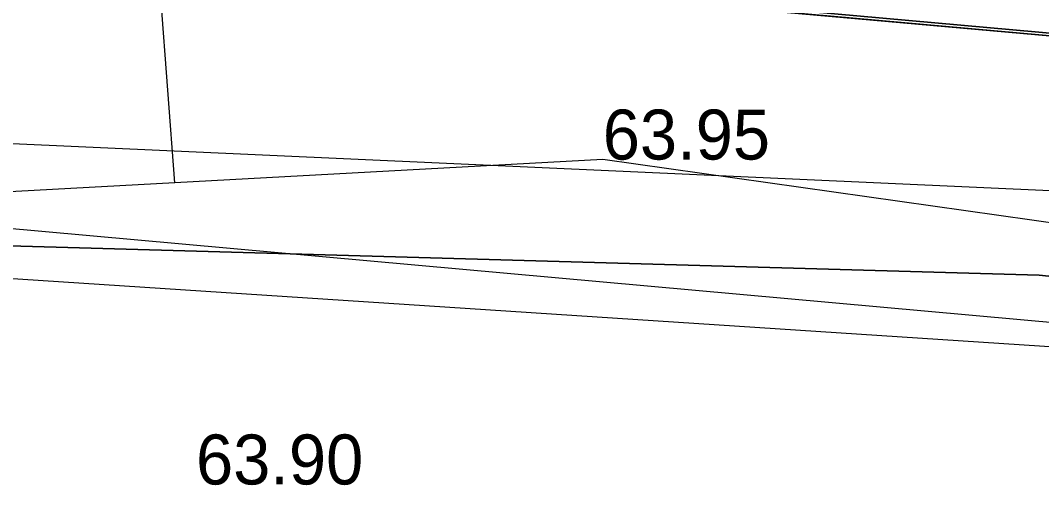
# Model space of a CAD drawing. Extents: x 700746 to 706058, y 6570320 to 6580460.
# Drawn here: x 703021.14 to 703028.29, y 6577447.2 to 6577450.57 of the extents above; entities that cross this region are included whole.
import ezdxf

# ---------------------------------------------------------------- set-up
doc = ezdxf.new("R2010")
doc.units = 0
for name, color, linetype in [('HORISONTAAL-EH2000', 7, 'Continuous'), ('illumineerimisjooned', 7, 'Continuous'), ('Kaitsevöönd', 7, 'Continuous'), ('kataster', 7, 'Continuous'), ('KPOHULIIN', 7, 'Continuous'), ('MOOTKORG-EH2000', 7, 'Continuous'), ('mäeeraldis', 7, 'Continuous'), ('mäeeraldise teenindusmaa', 7, 'Continuous'), ('RELJEEF', 7, 'Continuous'), ('TEE', 7, 'Continuous'), ('VWX2_MV_PLOKK', 7, 'Continuous')]:
    doc.layers.add(name, color=color, linetype=linetype)

msp = doc.modelspace()

# ---------------------------------------------------------------- linework, layer by layer
at = {"layer": 'HORISONTAAL-EH2000'}
msp.add_open_spline([(702987.195, 6577454.3875), (702986.257, 6577460.1189), (702989.2646, 6577460.6123), (702989.9514, 6577467.5171), (702993.6236, 6577470.384), (702997.2939, 6577474.2683), (703002.0901, 6577476.0637), (703006.7416, 6577480.3714), (703012.7592, 6577480.9475), (703018.1164, 6577479.1657), (703023.6437, 6577477.7384), (703026.2562, 6577474.0269), (703030.2571, 6577468.6033), (703034.4845, 6577466.2854), (703037.738, 6577461.222), (703038.0539, 6577456.7511), (703040.105, 6577453.4667), (703041.3437, 6577452.521), (703045.0627, 6577451.9213), (703046.7196, 6577454.1452), (703046.5527, 6577456.847), (703050.2553, 6577454.7513), (703056.9871, 6577451.871), (703056.8925, 6577449.5925), (703053.7588, 6577449.1744), (703050.24, 6577448.585)], degree=2, dxfattribs=at)
at = {"layer": 'illumineerimisjooned'}
msp.add_lwpolyline([(702863.7843, 6577290.0182), (702865.2141, 6577375.3325), (702864.3851, 6577440.1642), (702864.3788, 6577440.2244), (702864.3787, 6577440.2332), (702862.0353, 6577463.486), (703118.8219, 6577440.2872), (703124.0163, 6577437.3889), (703150.8754, 6577263.8705), (703165.1333, 6577171.5624), (703165.1733, 6577171.5044), (703167.0532, 6577159.4332)], dxfattribs=at)
at = {"layer": 'Kaitsevöönd'}
for points in [[(703068.1164, 6577444.8047), (703028.2763, 6577448.7904), (703006.028, 6577449.4203), (702985.9644, 6577451.3219), (702976.9436, 6577453.8404), (702964.4531, 6577454.8818), (702951.2027, 6577455.7234), (702938.7924, 6577457.4069), (702920.5063, 6577459.5096), (702912.4888, 6577460.9872), (702907.3262, 6577462.0201), (702883.7708, 6577462.2287), (702869.8042, 6577460.3794), (702866.9877, 6577458.4422), (702864.1965, 6577442.7636), (702863.5666, 6577397.3066), (702862.6696, 6577392.5952), (702860.2949, 6577389.2692), (702852.9166, 6577385.6903), (702840.4348, 6577386.0867), (702840.1431, 6577379.1717), (702829.2287, 6577377.1164), (702819.1223, 6577373.8549), (702795.7807, 6577362.9574)], [(702795.7807, 6577362.9574), (702819.1223, 6577373.8549), (702829.2287, 6577377.1164), (702840.1431, 6577379.1717), (702840.4348, 6577386.0867), (702852.9166, 6577385.6903), (702860.2949, 6577389.2692), (702862.6696, 6577392.5952), (702863.5666, 6577397.3066), (702864.1965, 6577442.7636), (702866.9877, 6577458.4422), (702869.8042, 6577460.3794), (702883.7708, 6577462.2287), (702907.3262, 6577462.0201), (702912.4888, 6577460.9872), (702920.5063, 6577459.5096), (702938.7924, 6577457.4069), (702951.2027, 6577455.7234), (702964.4531, 6577454.8818), (702976.9436, 6577453.8404), (702985.9644, 6577451.3219), (703006.028, 6577449.4203), (703028.2763, 6577448.7904), (703068.1164, 6577444.8047)]]:
    msp.add_lwpolyline(points, dxfattribs=at)
at = {"layer": 'kataster'}
msp.add_lwpolyline([(703360.09, 6576531.99), (703277.36, 6577072.83), (703167.04, 6577172.32), (703125.43, 6577441.71), (702859.8, 6577465.72), (702862.38, 6577440.12), (702863.2, 6577375.41), (702851.4, 6577379.23), (702839.86, 6577381.59), (702831.19, 6577380.43), (702820.1, 6577376.69), (702754.28, 6577347.92), (702741.83, 6577344.92), (702732.67, 6577344.2), (702712.5, 6577346.91), (702704.73, 6577347.96), (702701.8, 6577345.85), (702700.78, 6577341.43), (702712.4, 6577226.51), (702651.69, 6577159.42), (702595.69, 6577121.68), (702628.71, 6576895.25), (702720.42, 6576547.28)], dxfattribs=at)
msp.add_lwpolyline([(702859.8, 6577465.72), (703125.43, 6577441.71), (703167.04, 6577172.32), (703141.54, 6577201.64), (703129.16, 6577218.59), (703119.31, 6577233.95), (703096.08, 6577280.59), (703057.1, 6577329.85), (703041.25, 6577339.7), (703019.19, 6577342.06), (703005.04, 6577344.66), (702961.68, 6577364.05), (702944.77, 6577367.92), (702900.72, 6577367.74), (702878.06, 6577370.59), (702863.2, 6577375.41), (702862.38, 6577440.12)], close=True, dxfattribs=at)
at = {"layer": 'KPOHULIIN'}
msp.add_lwpolyline([(703039.1361, 6577448.8923), (703002.9335, 6577450.5342), (702965.9417, 6577455.5367), (702952.1022, 6577456.6964), (702904.8138, 6577462.9552), (702884.9595, 6577463.4513), (702869.844, 6577461.4645), (702865.6514, 6577459.0913), (702863.169, 6577441.5958), (702862.2943, 6577397.9545), (702861.5293, 6577393.5113), (702859.8, 6577390.1026), (702852.2093, 6577386.6728), (702839.7081, 6577387.1568), (702839.039, 6577386.5904), (702839.0268, 6577380.0434), (702828.9998, 6577378.2001), (702826.5809, 6577377.4174), (702819.524, 6577374.9287), (702807.7677, 6577369.3208)], dxfattribs=at)
at = {"layer": 'mäeeraldis'}
msp.add_lwpolyline([(702859.8024, 6577465.6958), (703119.4253, 6577442.2408), (703125.4856, 6577438.8593), (703125.8776, 6577438.4383), (703152.8519, 6577264.1762), (703167.04, 6577172.32), (703167.0792, 6577172.2631), (703170.2197, 6577152.0977), (703089.87, 6577211.79), (702861.7247, 6577286.4835), (702863.2139, 6577375.3365), (702862.3864, 6577440.0485), (702862.3801, 6577440.1088), (702862.38, 6577440.12), (702859.8024, 6577465.6958)], dxfattribs=at)
at = {"layer": 'mäeeraldise teenindusmaa'}
msp.add_lwpolyline([(702859.8, 6577465.72), (703125.43, 6577441.71), (703167.04, 6577172.32), (703168.73, 6577170.37), (703277.36, 6577072.83), (703231.53, 6577106.55), (703089.87, 6577211.79), (702713.81, 6577334.91), (702712.5, 6577346.91), (702732.67, 6577344.2), (702741.83, 6577344.92), (702754.28, 6577347.92), (702820.1, 6577376.69), (702831.19, 6577380.43), (702839.86, 6577381.59), (702851.4, 6577379.23), (702863.2, 6577375.41), (702862.38, 6577440.12), (702859.8, 6577465.72)], dxfattribs=at)
at = {"layer": 'RELJEEF'}
msp.add_line((703022.0461, 6577451.7499), (703022.2214, 6577449.4369), dxfattribs=at)
msp.add_lwpolyline([(703039.79, 6577447.54), (703025.22, 6577449.6), (703016.03, 6577449.1), (703007.61, 6577449.54), (702997.49, 6577450.76), (702985.4, 6577452.59), (702970.52, 6577454.63), (702941.4294, 6577457.8572), (702936.3026, 6577458.7733)], dxfattribs=at)
at = {"layer": 'TEE'}
msp.add_lwpolyline([(702854.2953, 6577385.64), (702860.4794, 6577389.5747), (702862.4411, 6577395.0524), (702863.3903, 6577422.0514), (702863.2279, 6577439.7244), (702864.8305, 6577448.8111), (702868.15, 6577454.0199), (702882.0628, 6577461.794), (702891.3715, 6577462.9179), (702902.0983, 6577461.7124), (702930.372, 6577458.1828), (702970.52, 6577454.63), (702979.7407, 6577452.6999), (703007.61, 6577449.54), (703016.03, 6577449.1), (703039.79, 6577447.54), (703064.11, 6577445.63), (703091.649, 6577443.0363), (703115.4305, 6577437.527), (703121.5041, 6577429.6379), (703126.0339, 6577420.5628), (703128.4167, 6577398.5233), (703132.0822, 6577374.6215), (703133.755, 6577354.122)], dxfattribs=at)
at = {"layer": 'VWX2_MV_PLOKK'}
for points in [[(702671.98, 6577568.29), (702779.72, 6577521), (702911.62, 6577488.86), (703121.85, 6577464.43), (703125.37, 6577441.7), (702859.74, 6577465.7), (702862.39, 6577440.05), (702863.21, 6577375.33), (702861.72, 6577286.46), (702849.88, 6577229.56), (702759.17, 6577231.22), (702698.87, 6577370.58)], [(702671.98, 6577568.29), (702779.72, 6577521), (702911.62, 6577488.86), (703121.85, 6577464.43), (703125.37, 6577441.7), (702859.74, 6577465.7), (702862.39, 6577440.05), (702863.21, 6577375.33), (702861.72, 6577286.46), (702849.88, 6577229.56), (702759.17, 6577231.22), (702698.87, 6577370.58)], [(702859.74, 6577465.7), (703125.37, 6577441.7), (703167.08, 6577172.26), (703170.22, 6577152.07), (703089.79, 6577211.82), (702861.72, 6577286.46), (702863.21, 6577375.33), (702862.39, 6577440.05)], [(702859.74, 6577465.7), (703125.37, 6577441.7), (703167.08, 6577172.26), (703170.22, 6577152.07), (703089.79, 6577211.82), (702861.72, 6577286.46), (702863.21, 6577375.33), (702862.39, 6577440.05)]]:
    msp.add_lwpolyline(points, close=True, dxfattribs=at)

# ---------------------------------------------------------------- texts
at = {"layer": 'MOOTKORG-EH2000'}
for s, p in [('63.95', (703025.22, 6577449.6)), ('63.90', (703022.372, 6577447.324))]:
    msp.add_text(s, height=0.35, dxfattribs=at).set_placement(p)

doc.saveas('drawing.dxf')
